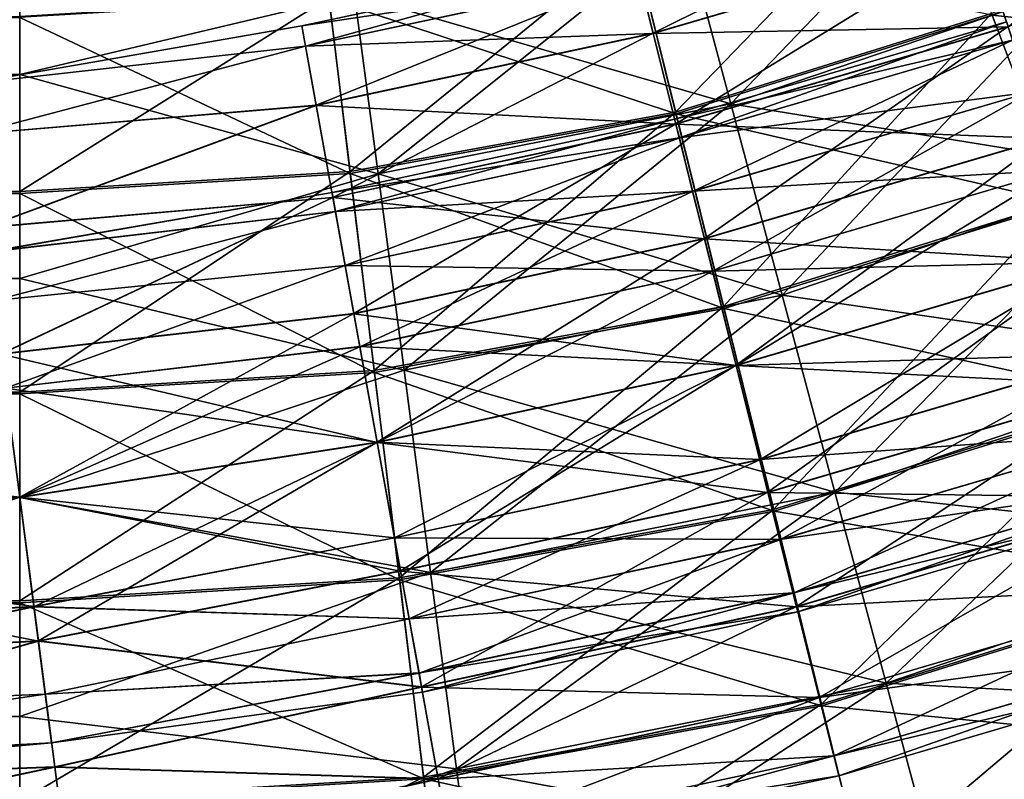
# Model space of a CAD drawing. Header units: millimetres. Extents: x -682 to 137, y -14 to 967.
# Tile 229 of 656: x -54 to -37, y 100 to 113. Entities that reach past the tile are written whole.
import ezdxf

# ---------------------------------------------------------------- set-up
doc = ezdxf.new("R2010")
doc.units = ezdxf.units.MM
doc.header["$LTSCALE"] = 65.185185
for name, color, linetype in [('4083', 7, 'CONTINUOUS'), ('4084', 7, 'CONTINUOUS'), ('4085', 7, 'CONTINUOUS'), ('4086', 7, 'CONTINUOUS'), ('4087', 7, 'CONTINUOUS'), ('4088', 7, 'CONTINUOUS'), ('4089', 7, 'CONTINUOUS'), ('4090', 7, 'CONTINUOUS'), ('4629', 7, 'CONTINUOUS'), ('4630', 7, 'CONTINUOUS'), ('4631', 7, 'CONTINUOUS'), ('4632', 7, 'CONTINUOUS'), ('4633', 7, 'CONTINUOUS'), ('4634', 7, 'CONTINUOUS'), ('4635', 7, 'CONTINUOUS'), ('4636', 7, 'CONTINUOUS')]:
    doc.layers.add(name, color=color, linetype=linetype)

msp = doc.modelspace()

# ---------------------------------------------------------------- linework, layer by layer
at = {"layer": '4083', "color": 7, "linetype": 'CONTINUOUS', "true_color": 0x96918c}
for points in [[(-179.5, 115.608, 10.605), (-179.5, 112.501, 12.99), (-54, 115.607, 10.607), (-179.5, 115.608, 10.605)], [(-54, 115.607, 10.607), (-179.5, 112.501, 12.99), (-54, 112.5, 12.99), (-54, 115.607, 10.607)], [(-179.5, 112.501, 12.99), (-179.5, 108.883, 14.489), (-54, 112.5, 12.99), (-179.5, 112.501, 12.99)], [(-54, 112.5, 12.99), (-179.5, 108.883, 14.489), (-54, 108.882, 14.489), (-54, 112.5, 12.99)], [(-179.5, 108.883, 14.489), (-179.5, 105, 15), (-54, 108.882, 14.489), (-179.5, 108.883, 14.489)], [(-54, 108.882, 14.489), (-179.5, 105, 15), (-54, 105, 15), (-54, 108.882, 14.489)], [(-179.5, 105, 15), (-179.5, 101.117, 14.489), (-54, 105, 15), (-179.5, 105, 15)], [(-54, 105, 15), (-179.5, 101.117, 14.489), (-54, 101.118, 14.489), (-54, 105, 15)], [(-54, 101.118, 14.489), (-179.5, 101.117, 14.489), (-54, 97.5, 12.99), (-54, 101.118, 14.489)], [(-179.5, 101.117, 14.489), (-179.5, 97.499, 12.99), (-54, 97.5, 12.99), (-179.5, 101.117, 14.489)]]:
    msp.add_3dface(points, dxfattribs=at)
at = {"layer": '4084', "color": 7, "linetype": 'CONTINUOUS', "true_color": 0x96918c}
for points in [[(-179.5, 115.608, -10.605), (-54, 115.607, -10.607), (-179.5, 112.501, -12.99), (-179.5, 115.608, -10.605)], [(-54, 115.607, -10.607), (-54, 112.5, -12.99), (-179.5, 112.501, -12.99), (-54, 115.607, -10.607)], [(-179.5, 112.501, -12.99), (-54, 112.5, -12.99), (-179.5, 108.883, -14.489), (-179.5, 112.501, -12.99)], [(-54, 112.5, -12.99), (-54, 108.882, -14.489), (-179.5, 108.883, -14.489), (-54, 112.5, -12.99)], [(-54, 108.882, -14.489), (-54, 105, -15), (-179.5, 108.883, -14.489), (-54, 108.882, -14.489)], [(-179.5, 108.883, -14.489), (-54, 105, -15), (-179.5, 105, -15), (-179.5, 108.883, -14.489)], [(-54, 105, -15), (-54, 101.118, -14.489), (-179.5, 105, -15), (-54, 105, -15)], [(-179.5, 105, -15), (-54, 101.118, -14.489), (-179.5, 101.117, -14.489), (-179.5, 105, -15)], [(-54, 101.118, -14.489), (-54, 97.5, -12.99), (-179.5, 101.117, -14.489), (-54, 101.118, -14.489)], [(-179.5, 101.117, -14.489), (-54, 97.5, -12.99), (-179.5, 97.499, -12.99), (-179.5, 101.117, -14.489)]]:
    msp.add_3dface(points, dxfattribs=at)
at = {"layer": '4085', "color": 7, "linetype": 'CONTINUOUS', "true_color": 0x96918c}
for points in [[(-179.5, 113.514, -9.824), (-179.5, 110.401, -11.825), (-54, 113.508, -9.83), (-179.5, 113.514, -9.824)], [(-54, 113.508, -9.83), (-179.5, 110.401, -11.825), (-54, 110.39, -11.83), (-54, 113.508, -9.83)], [(-179.5, 110.401, -11.825), (-179.5, 106.85, -12.868), (-54, 110.39, -11.83), (-179.5, 110.401, -11.825)], [(-54, 110.39, -11.83), (-179.5, 106.85, -12.868), (-54, 106.835, -12.87), (-54, 110.39, -11.83)], [(-179.5, 106.85, -12.868), (-179.5, 103.15, -12.868), (-54, 106.835, -12.87), (-179.5, 106.85, -12.868)], [(-54, 106.835, -12.87), (-179.5, 103.15, -12.868), (-54, 103.132, -12.865), (-54, 106.835, -12.87)], [(-179.5, 103.15, -12.868), (-179.5, 99.599, -11.825), (-54, 103.132, -12.865), (-179.5, 103.15, -12.868)], [(-54, 103.132, -12.865), (-179.5, 99.599, -11.825), (-54, 99.579, -11.816), (-54, 103.132, -12.865)]]:
    msp.add_3dface(points, dxfattribs=at)
at = {"layer": '4086', "color": 7, "linetype": 'CONTINUOUS', "true_color": 0x96918c}
for points in [[(-54, 110.421, 11.816), (-179.5, 113.514, 9.824), (-54, 113.533, 9.808), (-54, 110.421, 11.816)], [(-179.5, 110.401, 11.825), (-179.5, 113.514, 9.824), (-54, 110.421, 11.816), (-179.5, 110.401, 11.825)], [(-54, 106.868, 12.865), (-179.5, 110.401, 11.825), (-54, 110.421, 11.816), (-54, 106.868, 12.865)], [(-179.5, 106.85, 12.868), (-179.5, 110.401, 11.825), (-54, 106.868, 12.865), (-179.5, 106.85, 12.868)], [(-54, 103.165, 12.87), (-179.5, 106.85, 12.868), (-54, 106.868, 12.865), (-54, 103.165, 12.87)], [(-179.5, 103.15, 12.868), (-179.5, 106.85, 12.868), (-54, 103.165, 12.87), (-179.5, 103.15, 12.868)], [(-54, 99.61, 11.83), (-179.5, 103.15, 12.868), (-54, 103.165, 12.87), (-54, 99.61, 11.83)], [(-179.5, 99.599, 11.825), (-179.5, 103.15, 12.868), (-54, 99.61, 11.83), (-179.5, 99.599, 11.825)]]:
    msp.add_3dface(points, dxfattribs=at)
at = {"layer": '4087', "color": 7, "linetype": 'CONTINUOUS', "true_color": 0x96918c}
for points in [[(-42.223, 115.072, 12.345), (-41.394, 111.979, 14.025), (-36.585, 116.987, 12.345), (-42.223, 115.072, 12.345)], [(-36.585, 116.987, 12.345), (-41.394, 111.979, 14.025), (-35.359, 114.03, 14.025), (-36.585, 116.987, 12.345)], [(-54, 115.607, 10.607), (-54, 112.5, 12.99), (-48.064, 113.91, 12.345), (-54, 115.607, 10.607)], [(-48.064, 113.91, 12.345), (-47.646, 110.736, 14.025), (-42.223, 115.072, 12.345), (-48.064, 113.91, 12.345)], [(-42.223, 115.072, 12.345), (-47.646, 110.736, 14.025), (-41.394, 111.979, 14.025), (-42.223, 115.072, 12.345)], [(-41.394, 111.979, 14.025), (-40.485, 108.588, 14.891), (-35.359, 114.03, 14.025), (-41.394, 111.979, 14.025)], [(-35.359, 114.03, 14.025), (-40.485, 108.588, 14.891), (-34.014, 110.786, 14.891), (-35.359, 114.03, 14.025)], [(-48.064, 113.91, 12.345), (-54, 112.5, 12.99), (-47.646, 110.736, 14.025), (-48.064, 113.91, 12.345)], [(-54, 112.5, 12.99), (-54, 108.882, 14.489), (-47.646, 110.736, 14.025), (-54, 112.5, 12.99)], [(-47.646, 110.736, 14.025), (-47.188, 107.255, 14.891), (-41.394, 111.979, 14.025), (-47.646, 110.736, 14.025)], [(-41.394, 111.979, 14.025), (-47.188, 107.255, 14.891), (-40.485, 108.588, 14.891), (-41.394, 111.979, 14.025)], [(-47.646, 110.736, 14.025), (-54, 108.882, 14.489), (-47.188, 107.255, 14.891), (-47.646, 110.736, 14.025)], [(-40.485, 108.588, 14.891), (-39.549, 105.095, 14.891), (-34.014, 110.786, 14.891), (-40.485, 108.588, 14.891)], [(-34.014, 110.786, 14.891), (-39.549, 105.095, 14.891), (-32.63, 107.446, 14.891), (-34.014, 110.786, 14.891)], [(-54, 108.882, 14.489), (-54, 105, 15), (-47.188, 107.255, 14.891), (-54, 108.882, 14.489)], [(-47.188, 107.255, 14.891), (-46.716, 103.669, 14.891), (-40.485, 108.588, 14.891), (-47.188, 107.255, 14.891)], [(-40.485, 108.588, 14.891), (-46.716, 103.669, 14.891), (-39.549, 105.095, 14.891), (-40.485, 108.588, 14.891)], [(-39.549, 105.095, 14.891), (-38.64, 101.704, 14.025), (-32.63, 107.446, 14.891), (-39.549, 105.095, 14.891)], [(-32.63, 107.446, 14.891), (-38.64, 101.704, 14.025), (-31.285, 104.202, 14.025), (-32.63, 107.446, 14.891)], [(-47.188, 107.255, 14.891), (-54, 105, 15), (-46.716, 103.669, 14.891), (-47.188, 107.255, 14.891)], [(-46.716, 103.669, 14.891), (-46.257, 100.188, 14.025), (-39.549, 105.095, 14.891), (-46.716, 103.669, 14.891)], [(-39.549, 105.095, 14.891), (-46.257, 100.188, 14.025), (-38.64, 101.704, 14.025), (-39.549, 105.095, 14.891)], [(-54, 105, 15), (-54, 101.118, 14.489), (-46.716, 103.669, 14.891), (-54, 105, 15)], [(-38.64, 101.704, 14.025), (-37.81, 98.611, 12.345), (-31.285, 104.202, 14.025), (-38.64, 101.704, 14.025)], [(-31.285, 104.202, 14.025), (-37.81, 98.611, 12.345), (-30.059, 101.244, 12.345), (-31.285, 104.202, 14.025)], [(-46.716, 103.669, 14.891), (-54, 101.118, 14.489), (-46.257, 100.188, 14.025), (-46.716, 103.669, 14.891)], [(-46.257, 100.188, 14.025), (-45.839, 97.014, 12.345), (-38.64, 101.704, 14.025), (-46.257, 100.188, 14.025)], [(-38.64, 101.704, 14.025), (-45.839, 97.014, 12.345), (-37.81, 98.611, 12.345), (-38.64, 101.704, 14.025)], [(-37.81, 98.611, 12.345), (-37.11, 95.997, 9.947), (-30.059, 101.244, 12.345), (-37.81, 98.611, 12.345)], [(-30.059, 101.244, 12.345), (-37.11, 95.997, 9.947), (-29.023, 98.744, 9.947), (-30.059, 101.244, 12.345)], [(-54, 101.118, 14.489), (-54, 97.5, 12.99), (-46.257, 100.188, 14.025), (-54, 101.118, 14.489)], [(-46.257, 100.188, 14.025), (-54, 97.5, 12.99), (-45.839, 97.014, 12.345), (-46.257, 100.188, 14.025)]]:
    msp.add_3dface(points, dxfattribs=at)
at = {"layer": '4088', "color": 7, "linetype": 'CONTINUOUS', "true_color": 0x96918c}
for points in [[(-54, 112.5, -12.99), (-54, 115.607, -10.607), (-48.064, 113.91, -12.345), (-54, 112.5, -12.99)], [(-41.394, 111.979, -14.025), (-48.064, 113.91, -12.345), (-42.223, 115.072, -12.345), (-41.394, 111.979, -14.025)], [(-41.394, 111.979, -14.025), (-42.223, 115.072, -12.345), (-35.359, 114.03, -14.025), (-41.394, 111.979, -14.025)], [(-34.014, 110.786, -14.891), (-41.394, 111.979, -14.025), (-35.359, 114.03, -14.025), (-34.014, 110.786, -14.891)], [(-47.646, 110.736, -14.025), (-54, 112.5, -12.99), (-48.064, 113.91, -12.345), (-47.646, 110.736, -14.025)], [(-47.646, 110.736, -14.025), (-48.064, 113.91, -12.345), (-41.394, 111.979, -14.025), (-47.646, 110.736, -14.025)], [(-54, 108.882, -14.489), (-54, 112.5, -12.99), (-47.646, 110.736, -14.025), (-54, 108.882, -14.489)], [(-40.485, 108.588, -14.891), (-47.646, 110.736, -14.025), (-41.394, 111.979, -14.025), (-40.485, 108.588, -14.891)], [(-40.485, 108.588, -14.891), (-41.394, 111.979, -14.025), (-34.014, 110.786, -14.891), (-40.485, 108.588, -14.891)], [(-47.188, 107.255, -14.891), (-54, 108.882, -14.489), (-47.646, 110.736, -14.025), (-47.188, 107.255, -14.891)], [(-47.188, 107.255, -14.891), (-47.646, 110.736, -14.025), (-40.485, 108.588, -14.891), (-47.188, 107.255, -14.891)], [(-32.63, 107.446, -14.891), (-40.485, 108.588, -14.891), (-34.014, 110.786, -14.891), (-32.63, 107.446, -14.891)], [(-54, 105, -15), (-54, 108.882, -14.489), (-47.188, 107.255, -14.891), (-54, 105, -15)], [(-39.549, 105.095, -14.891), (-47.188, 107.255, -14.891), (-40.485, 108.588, -14.891), (-39.549, 105.095, -14.891)], [(-39.549, 105.095, -14.891), (-40.485, 108.588, -14.891), (-32.63, 107.446, -14.891), (-39.549, 105.095, -14.891)], [(-31.285, 104.202, -14.025), (-39.549, 105.095, -14.891), (-32.63, 107.446, -14.891), (-31.285, 104.202, -14.025)], [(-46.716, 103.669, -14.891), (-54, 105, -15), (-47.188, 107.255, -14.891), (-46.716, 103.669, -14.891)], [(-46.716, 103.669, -14.891), (-47.188, 107.255, -14.891), (-39.549, 105.095, -14.891), (-46.716, 103.669, -14.891)], [(-38.64, 101.704, -14.025), (-46.716, 103.669, -14.891), (-39.549, 105.095, -14.891), (-38.64, 101.704, -14.025)], [(-38.64, 101.704, -14.025), (-39.549, 105.095, -14.891), (-31.285, 104.202, -14.025), (-38.64, 101.704, -14.025)], [(-54, 101.118, -14.489), (-54, 105, -15), (-46.716, 103.669, -14.891), (-54, 101.118, -14.489)], [(-30.059, 101.244, -12.345), (-38.64, 101.704, -14.025), (-31.285, 104.202, -14.025), (-30.059, 101.244, -12.345)], [(-46.257, 100.188, -14.025), (-54, 101.118, -14.489), (-46.716, 103.669, -14.891), (-46.257, 100.188, -14.025)], [(-46.257, 100.188, -14.025), (-46.716, 103.669, -14.891), (-38.64, 101.704, -14.025), (-46.257, 100.188, -14.025)], [(-37.81, 98.611, -12.345), (-46.257, 100.188, -14.025), (-38.64, 101.704, -14.025), (-37.81, 98.611, -12.345)], [(-37.81, 98.611, -12.345), (-38.64, 101.704, -14.025), (-30.059, 101.244, -12.345), (-37.81, 98.611, -12.345)], [(-29.023, 98.744, -9.947), (-37.81, 98.611, -12.345), (-30.059, 101.244, -12.345), (-29.023, 98.744, -9.947)], [(-54, 97.5, -12.99), (-54, 101.118, -14.489), (-46.257, 100.188, -14.025), (-54, 97.5, -12.99)], [(-45.839, 97.014, -12.345), (-54, 97.5, -12.99), (-46.257, 100.188, -14.025), (-45.839, 97.014, -12.345)], [(-45.839, 97.014, -12.345), (-46.257, 100.188, -14.025), (-37.81, 98.611, -12.345), (-45.839, 97.014, -12.345)]]:
    msp.add_3dface(points, dxfattribs=at)
at = {"layer": '4089', "color": 7, "linetype": 'CONTINUOUS', "true_color": 0x96918c}
for points in [[(-31.41, 115.958, -11.83), (-36.763, 113.549, -11.83), (-29.758, 112.811, -12.87), (-31.41, 115.958, -11.83)], [(-43.113, 114.83, -9.83), (-48.516, 113.839, -9.83), (-42.367, 111.803, -11.83), (-43.113, 114.83, -9.83)], [(-36.763, 113.549, -11.83), (-43.113, 114.83, -9.83), (-42.367, 111.803, -11.83), (-36.763, 113.549, -11.83)], [(-48.516, 113.839, -9.83), (-54, 113.508, -9.83), (-48.141, 110.745, -11.83), (-48.516, 113.839, -9.83)], [(-42.367, 111.803, -11.83), (-48.516, 113.839, -9.83), (-48.141, 110.745, -11.83), (-42.367, 111.803, -11.83)], [(-54, 113.508, -9.83), (-54, 110.39, -11.83), (-48.141, 110.745, -11.83), (-54, 113.508, -9.83)], [(-36.763, 113.549, -11.83), (-42.367, 111.803, -11.83), (-35.502, 110.225, -12.87), (-36.763, 113.549, -11.83)], [(-29.758, 112.811, -12.87), (-36.763, 113.549, -11.83), (-35.502, 110.225, -12.87), (-29.758, 112.811, -12.87)], [(-42.367, 111.803, -11.83), (-48.141, 110.745, -11.83), (-41.516, 108.351, -12.87), (-42.367, 111.803, -11.83)], [(-35.502, 110.225, -12.87), (-42.367, 111.803, -11.83), (-41.516, 108.351, -12.87), (-35.502, 110.225, -12.87)], [(-48.141, 110.745, -11.83), (-54, 110.39, -11.83), (-47.712, 107.216, -12.87), (-48.141, 110.745, -11.83)], [(-41.516, 108.351, -12.87), (-48.141, 110.745, -11.83), (-47.712, 107.216, -12.87), (-41.516, 108.351, -12.87)], [(-54, 110.39, -11.83), (-54, 106.835, -12.87), (-47.712, 107.216, -12.87), (-54, 110.39, -11.83)], [(-35.502, 110.225, -12.87), (-41.516, 108.351, -12.87), (-34.189, 106.762, -12.865), (-35.502, 110.225, -12.87)], [(-41.516, 108.351, -12.87), (-47.712, 107.216, -12.87), (-40.63, 104.755, -12.865), (-41.516, 108.351, -12.87)], [(-34.189, 106.762, -12.865), (-41.516, 108.351, -12.87), (-40.63, 104.755, -12.865), (-34.189, 106.762, -12.865)], [(-47.712, 107.216, -12.87), (-54, 106.835, -12.87), (-47.266, 103.539, -12.865), (-47.712, 107.216, -12.87)], [(-40.63, 104.755, -12.865), (-47.712, 107.216, -12.87), (-47.266, 103.539, -12.865), (-40.63, 104.755, -12.865)], [(-54, 106.835, -12.87), (-54, 103.132, -12.865), (-47.266, 103.539, -12.865), (-54, 106.835, -12.87)], [(-34.189, 106.762, -12.865), (-40.63, 104.755, -12.865), (-32.929, 103.441, -11.816), (-34.189, 106.762, -12.865)], [(-40.63, 104.755, -12.865), (-47.266, 103.539, -12.865), (-39.78, 101.306, -11.816), (-40.63, 104.755, -12.865)], [(-32.929, 103.441, -11.816), (-40.63, 104.755, -12.865), (-39.78, 101.306, -11.816), (-32.929, 103.441, -11.816)], [(-47.266, 103.539, -12.865), (-54, 103.132, -12.865), (-46.838, 100.013, -11.816), (-47.266, 103.539, -12.865)], [(-39.78, 101.306, -11.816), (-47.266, 103.539, -12.865), (-46.838, 100.013, -11.816), (-39.78, 101.306, -11.816)], [(-32.929, 103.441, -11.816), (-39.78, 101.306, -11.816), (-31.826, 100.531, -9.808), (-32.929, 103.441, -11.816)], [(-54, 103.132, -12.865), (-54, 99.579, -11.816), (-46.838, 100.013, -11.816), (-54, 103.132, -12.865)], [(-39.78, 101.306, -11.816), (-46.838, 100.013, -11.816), (-39.035, 98.284, -9.808), (-39.78, 101.306, -11.816)], [(-31.826, 100.531, -9.808), (-39.78, 101.306, -11.816), (-39.035, 98.284, -9.808), (-31.826, 100.531, -9.808)], [(-31.826, 100.531, -9.808), (-39.035, 98.284, -9.808), (-30.968, 98.269, -7.003), (-31.826, 100.531, -9.808)], [(-46.838, 100.013, -11.816), (-54, 99.579, -11.816), (-46.463, 96.923, -9.808), (-46.838, 100.013, -11.816)], [(-39.035, 98.284, -9.808), (-46.838, 100.013, -11.816), (-46.463, 96.923, -9.808), (-39.035, 98.284, -9.808)]]:
    msp.add_3dface(points, dxfattribs=at)
at = {"layer": '4090', "color": 7, "linetype": 'CONTINUOUS', "true_color": 0x96918c}
for points in [[(-37.877, 116.487, 9.808), (-42.374, 111.832, 11.816), (-43.119, 114.854, 9.808), (-37.877, 116.487, 9.808)], [(-36.774, 113.578, 11.816), (-42.374, 111.832, 11.816), (-37.877, 116.487, 9.808), (-36.774, 113.578, 11.816)], [(-31.424, 115.985, 11.816), (-35.514, 110.256, 12.865), (-36.774, 113.578, 11.816), (-31.424, 115.985, 11.816)], [(-43.119, 114.854, 9.808), (-48.144, 110.775, 11.816), (-48.52, 113.864, 9.808), (-43.119, 114.854, 9.808)], [(-42.374, 111.832, 11.816), (-48.144, 110.775, 11.816), (-43.119, 114.854, 9.808), (-42.374, 111.832, 11.816)], [(-54, 110.421, 11.816), (-54, 113.533, 9.808), (-48.52, 113.864, 9.808), (-54, 110.421, 11.816)], [(-48.144, 110.775, 11.816), (-54, 110.421, 11.816), (-48.52, 113.864, 9.808), (-48.144, 110.775, 11.816)], [(-36.774, 113.578, 11.816), (-41.524, 108.383, 12.865), (-42.374, 111.832, 11.816), (-36.774, 113.578, 11.816)], [(-35.514, 110.256, 12.865), (-41.524, 108.383, 12.865), (-36.774, 113.578, 11.816), (-35.514, 110.256, 12.865)], [(-42.374, 111.832, 11.816), (-47.716, 107.249, 12.865), (-48.144, 110.775, 11.816), (-42.374, 111.832, 11.816)], [(-41.524, 108.383, 12.865), (-47.716, 107.249, 12.865), (-42.374, 111.832, 11.816), (-41.524, 108.383, 12.865)], [(-54, 106.868, 12.865), (-54, 110.421, 11.816), (-48.144, 110.775, 11.816), (-54, 106.868, 12.865)], [(-47.716, 107.249, 12.865), (-54, 106.868, 12.865), (-48.144, 110.775, 11.816), (-47.716, 107.249, 12.865)], [(-35.514, 110.256, 12.865), (-40.638, 104.787, 12.87), (-41.524, 108.383, 12.865), (-35.514, 110.256, 12.865)], [(-34.2, 106.793, 12.87), (-40.638, 104.787, 12.87), (-35.514, 110.256, 12.865), (-34.2, 106.793, 12.87)], [(-41.524, 108.383, 12.865), (-47.27, 103.572, 12.87), (-47.716, 107.249, 12.865), (-41.524, 108.383, 12.865)], [(-40.638, 104.787, 12.87), (-47.27, 103.572, 12.87), (-41.524, 108.383, 12.865), (-40.638, 104.787, 12.87)], [(-54, 103.165, 12.87), (-54, 106.868, 12.865), (-47.716, 107.249, 12.865), (-54, 103.165, 12.87)], [(-47.27, 103.572, 12.87), (-54, 103.165, 12.87), (-47.716, 107.249, 12.865), (-47.27, 103.572, 12.87)], [(-34.2, 106.793, 12.87), (-39.787, 101.336, 11.83), (-40.638, 104.787, 12.87), (-34.2, 106.793, 12.87)], [(-32.94, 103.469, 11.83), (-39.787, 101.336, 11.83), (-34.2, 106.793, 12.87), (-32.94, 103.469, 11.83)], [(-40.638, 104.787, 12.87), (-46.841, 100.043, 11.83), (-47.27, 103.572, 12.87), (-40.638, 104.787, 12.87)], [(-39.787, 101.336, 11.83), (-46.841, 100.043, 11.83), (-40.638, 104.787, 12.87), (-39.787, 101.336, 11.83)], [(-54, 99.61, 11.83), (-54, 103.165, 12.87), (-47.27, 103.572, 12.87), (-54, 99.61, 11.83)], [(-46.841, 100.043, 11.83), (-54, 99.61, 11.83), (-47.27, 103.572, 12.87), (-46.841, 100.043, 11.83)], [(-32.94, 103.469, 11.83), (-39.041, 98.309, 9.83), (-39.787, 101.336, 11.83), (-32.94, 103.469, 11.83)], [(-31.835, 100.554, 9.83), (-39.041, 98.309, 9.83), (-32.94, 103.469, 11.83), (-31.835, 100.554, 9.83)], [(-39.787, 101.336, 11.83), (-46.466, 96.948, 9.83), (-46.841, 100.043, 11.83), (-39.787, 101.336, 11.83)], [(-39.041, 98.309, 9.83), (-46.466, 96.948, 9.83), (-39.787, 101.336, 11.83), (-39.041, 98.309, 9.83)], [(-31.835, 100.554, 9.83), (-38.46, 95.953, 7.031), (-39.041, 98.309, 9.83), (-31.835, 100.554, 9.83)], [(-30.974, 98.285, 7.031), (-38.46, 95.953, 7.031), (-31.835, 100.554, 9.83), (-30.974, 98.285, 7.031)], [(-54, 96.492, 9.83), (-54, 99.61, 11.83), (-46.841, 100.043, 11.83), (-54, 96.492, 9.83)], [(-46.466, 96.948, 9.83), (-54, 96.492, 9.83), (-46.841, 100.043, 11.83), (-46.466, 96.948, 9.83)]]:
    msp.add_3dface(points, dxfattribs=at)
at = {"layer": '4629', "color": 7, "linetype": 'CONTINUOUS', "true_color": 0x191919}
msp.add_3dface([(-54.331, 107.547, 7.047), (-62.984, 104.3, 7.5), (-54, 105.003, 7.5), (-54.331, 107.547, 7.047)], dxfattribs=at)
at = {"layer": '4630', "color": 7, "linetype": 'CONTINUOUS', "true_color": 0x191919}
for points in [[(-54, 105.003, 7.5), (-62.984, 104.3, 7.5), (-62.906, 101.98, 7.134), (-54, 105.003, 7.5)], [(-62.984, 104.294, -7.5), (-54, 104.997, -7.5), (-53.669, 102.453, -7.047), (-62.984, 104.294, -7.5)], [(-54, 105.003, 7.5), (-62.906, 101.98, 7.134), (-53.669, 102.459, 7.049), (-54, 105.003, 7.5)], [(-62.906, 101.974, -7.132), (-62.984, 104.294, -7.5), (-53.669, 102.453, -7.047), (-62.906, 101.974, -7.132)], [(-62.906, 101.98, 7.134), (-62.836, 99.886, 6.069), (-53.669, 102.459, 7.049), (-62.906, 101.98, 7.134)], [(-62.836, 99.881, -6.066), (-62.906, 101.974, -7.132), (-53.669, 102.453, -7.047), (-62.836, 99.881, -6.066)], [(-53.669, 102.459, 7.049), (-62.836, 99.886, 6.069), (-53.378, 100.222, 5.747), (-53.669, 102.459, 7.049)], [(-53.378, 100.217, -5.743), (-62.836, 99.881, -6.066), (-53.669, 102.453, -7.047), (-53.378, 100.217, -5.743)], [(-62.836, 99.886, 6.069), (-62.78, 98.225, 4.411), (-53.378, 100.222, 5.747), (-62.836, 99.886, 6.069)], [(-62.78, 98.221, -4.406), (-62.836, 99.881, -6.066), (-53.378, 100.217, -5.743), (-62.78, 98.221, -4.406)], [(-53.378, 100.222, 5.747), (-62.78, 98.225, 4.411), (-53.163, 98.561, 3.753), (-53.378, 100.222, 5.747)], [(-53.163, 98.558, -3.747), (-62.78, 98.221, -4.406), (-53.378, 100.217, -5.743), (-53.163, 98.558, -3.747)]]:
    msp.add_3dface(points, dxfattribs=at)
at = {"layer": '4631', "color": 7, "linetype": 'CONTINUOUS', "true_color": 0x191919}
for points in [[(-53.748, 103.065, 4.055), (-62.984, 104.299, 4.5), (-54, 105.002, 4.5), (-53.748, 103.065, 4.055)], [(-54, 104.998, -4.5), (-62.926, 102.571, -4.157), (-53.748, 103.062, -4.054), (-54, 104.998, -4.5)], [(-62.926, 102.575, 4.158), (-62.984, 104.299, 4.5), (-53.748, 103.065, 4.055), (-62.926, 102.575, 4.158)], [(-62.877, 101.113, 3.183), (-62.926, 102.575, 4.158), (-53.748, 103.065, 4.055), (-62.877, 101.113, 3.183)], [(-62.926, 102.571, -4.157), (-62.877, 101.11, -3.181), (-53.748, 103.062, -4.054), (-62.926, 102.571, -4.157)], [(-53.546, 101.512, 2.807), (-62.877, 101.113, 3.183), (-53.748, 103.065, 4.055), (-53.546, 101.512, 2.807)], [(-53.748, 103.062, -4.054), (-62.877, 101.11, -3.181), (-53.546, 101.51, -2.804), (-53.748, 103.062, -4.054)], [(-62.844, 100.136, 1.724), (-62.877, 101.113, 3.183), (-53.546, 101.512, 2.807), (-62.844, 100.136, 1.724)], [(-62.877, 101.11, -3.181), (-62.844, 100.134, -1.72), (-53.546, 101.51, -2.804), (-62.877, 101.11, -3.181)], [(-53.434, 100.65, 1.003), (-62.844, 100.136, 1.724), (-53.546, 101.512, 2.807), (-53.434, 100.65, 1.003)], [(-53.546, 101.51, -2.804), (-62.844, 100.134, -1.72), (-53.434, 100.649, -1), (-53.546, 101.51, -2.804)], [(-62.833, 99.792, 0.002), (-62.844, 100.136, 1.724), (-53.434, 100.65, 1.003), (-62.833, 99.792, 0.002)], [(-62.844, 100.134, -1.72), (-62.833, 99.792, 0.002), (-53.434, 100.649, -1), (-62.844, 100.134, -1.72)], [(-53.434, 100.649, -1), (-62.833, 99.792, 0.002), (-53.434, 100.65, 1.003), (-53.434, 100.649, -1)]]:
    msp.add_3dface(points, dxfattribs=at)
at = {"layer": '4632', "color": 7, "linetype": 'CONTINUOUS', "true_color": 0x191919}
for points in [[(-54, 105.002, 4.5), (-63.042, 106.022, 4.157), (-54.252, 106.938, 4.054), (-54, 105.002, 4.5)], [(-54, 105.002, 4.5), (-62.984, 104.299, 4.5), (-63.042, 106.022, 4.157), (-54, 105.002, 4.5)]]:
    msp.add_3dface(points, dxfattribs=at)
at = {"layer": '4633', "color": 7, "linetype": 'CONTINUOUS', "true_color": 0x191919}
for points in [[(-37.018, 114.916, 4.406), (-36.482, 113.347, 6.066), (-31.624, 117.072, 4.406), (-37.018, 114.916, 4.406)], [(-43.031, 114.262, 2.315), (-42.772, 113.229, 4.406), (-37.363, 115.923, 2.315), (-43.031, 114.262, 2.315)], [(-37.363, 115.923, 2.315), (-42.772, 113.229, 4.406), (-37.018, 114.916, 4.406), (-37.363, 115.923, 2.315)], [(-36.481, 113.342, -6.069), (-37.018, 114.912, -4.411), (-30.924, 115.563, -6.069), (-36.481, 113.342, -6.069)], [(-42.772, 113.226, -4.411), (-43.031, 114.26, -2.32), (-37.018, 114.912, -4.411), (-42.772, 113.226, -4.411)], [(-42.772, 113.229, 4.406), (-42.37, 111.62, 6.066), (-37.018, 114.916, 4.406), (-42.772, 113.229, 4.406)], [(-36.481, 113.342, -6.069), (-42.772, 113.226, -4.411), (-37.018, 114.912, -4.411), (-36.481, 113.342, -6.069)], [(-37.018, 114.916, 4.406), (-42.37, 111.62, 6.066), (-36.482, 113.347, 6.066), (-37.018, 114.916, 4.406)], [(-48.999, 113.36, -0.003), (-48.934, 112.999, 2.315), (-43.12, 114.617, -0.003), (-48.999, 113.36, -0.003)], [(-43.031, 114.26, -2.32), (-48.999, 113.36, -0.003), (-43.12, 114.617, -0.003), (-43.031, 114.26, -2.32)], [(-43.12, 114.617, -0.003), (-48.934, 112.999, 2.315), (-43.031, 114.262, 2.315), (-43.12, 114.617, -0.003)], [(-48.934, 112.998, -2.32), (-48.999, 113.36, -0.003), (-43.031, 114.26, -2.32), (-48.934, 112.998, -2.32)], [(-48.934, 112.999, 2.315), (-48.744, 111.952, 4.406), (-43.031, 114.262, 2.315), (-48.934, 112.999, 2.315)], [(-42.772, 113.226, -4.411), (-48.934, 112.998, -2.32), (-43.031, 114.26, -2.32), (-42.772, 113.226, -4.411)], [(-43.031, 114.262, 2.315), (-48.744, 111.952, 4.406), (-42.772, 113.229, 4.406), (-43.031, 114.262, 2.315)], [(-54.952, 112.324, -1.305), (-54.952, 112.325, 1.299), (-48.999, 113.36, -0.003), (-54.952, 112.324, -1.305)], [(-48.934, 112.998, -2.32), (-54.952, 112.324, -1.305), (-48.999, 113.36, -0.003), (-48.934, 112.998, -2.32)], [(-48.999, 113.36, -0.003), (-54.952, 112.325, 1.299), (-48.934, 112.999, 2.315), (-48.999, 113.36, -0.003)], [(-42.369, 111.615, -6.069), (-42.772, 113.226, -4.411), (-36.481, 113.342, -6.069), (-42.369, 111.615, -6.069)], [(-42.37, 111.62, 6.066), (-41.863, 109.591, 7.132), (-36.482, 113.347, 6.066), (-42.37, 111.62, 6.066)], [(-35.805, 111.363, -7.134), (-42.369, 111.615, -6.069), (-36.481, 113.342, -6.069), (-35.805, 111.363, -7.134)], [(-36.482, 113.347, 6.066), (-41.863, 109.591, 7.132), (-35.805, 111.369, 7.132), (-36.482, 113.347, 6.066)], [(-48.744, 111.948, -4.411), (-48.934, 112.998, -2.32), (-42.772, 113.226, -4.411), (-48.744, 111.948, -4.411)], [(-48.744, 111.952, 4.406), (-48.449, 110.319, 6.066), (-42.772, 113.229, 4.406), (-48.744, 111.952, 4.406)], [(-42.369, 111.615, -6.069), (-48.744, 111.948, -4.411), (-42.772, 113.226, -4.411), (-42.369, 111.615, -6.069)], [(-42.772, 113.229, 4.406), (-48.449, 110.319, 6.066), (-42.37, 111.62, 6.066), (-42.772, 113.229, 4.406)], [(-54.952, 112.325, 1.299), (-54.837, 111.442, 3.747), (-48.934, 112.999, 2.315), (-54.952, 112.325, 1.299)], [(-54.837, 111.439, -3.753), (-54.952, 112.324, -1.305), (-48.934, 112.998, -2.32), (-54.837, 111.439, -3.753)], [(-48.934, 112.999, 2.315), (-54.837, 111.442, 3.747), (-48.744, 111.952, 4.406), (-48.934, 112.999, 2.315)], [(-48.744, 111.948, -4.411), (-54.837, 111.439, -3.753), (-48.934, 112.998, -2.32), (-48.744, 111.948, -4.411)], [(-54.837, 111.442, 3.747), (-54.622, 109.783, 5.743), (-48.744, 111.952, 4.406), (-54.837, 111.442, 3.747)], [(-54.622, 109.778, -5.747), (-54.837, 111.439, -3.753), (-48.744, 111.948, -4.411), (-54.622, 109.778, -5.747)], [(-48.744, 111.952, 4.406), (-54.622, 109.783, 5.743), (-48.449, 110.319, 6.066), (-48.744, 111.952, 4.406)], [(-48.448, 110.314, -6.069), (-54.622, 109.778, -5.747), (-48.744, 111.948, -4.411), (-48.448, 110.314, -6.069)], [(-48.448, 110.314, -6.069), (-48.744, 111.948, -4.411), (-42.369, 111.615, -6.069), (-48.448, 110.314, -6.069)], [(-48.449, 110.319, 6.066), (-48.076, 108.262, 7.132), (-42.37, 111.62, 6.066), (-48.449, 110.319, 6.066)], [(-41.862, 109.586, -7.134), (-48.448, 110.314, -6.069), (-42.369, 111.615, -6.069), (-41.862, 109.586, -7.134)], [(-42.37, 111.62, 6.066), (-48.076, 108.262, 7.132), (-41.863, 109.591, 7.132), (-42.37, 111.62, 6.066)], [(-41.862, 109.586, -7.134), (-42.369, 111.615, -6.069), (-35.805, 111.363, -7.134), (-41.862, 109.586, -7.134)], [(-41.863, 109.591, 7.132), (-41.3, 107.342, 7.5), (-35.805, 111.369, 7.132), (-41.863, 109.591, 7.132)], [(-35.055, 109.17, -7.5), (-41.862, 109.586, -7.134), (-35.805, 111.363, -7.134), (-35.055, 109.17, -7.5)], [(-35.805, 111.369, 7.132), (-41.3, 107.342, 7.5), (-35.056, 109.176, 7.5), (-35.805, 111.369, 7.132)], [(-54.622, 109.783, 5.743), (-54.331, 107.547, 7.047), (-48.449, 110.319, 6.066), (-54.622, 109.783, 5.743)], [(-54.331, 107.541, -7.049), (-54.622, 109.778, -5.747), (-48.448, 110.314, -6.069), (-54.331, 107.541, -7.049)], [(-48.449, 110.319, 6.066), (-54.331, 107.547, 7.047), (-48.076, 108.262, 7.132), (-48.449, 110.319, 6.066)], [(-48.075, 108.256, -7.134), (-54.331, 107.541, -7.049), (-48.448, 110.314, -6.069), (-48.075, 108.256, -7.134)], [(-48.075, 108.256, -7.134), (-48.448, 110.314, -6.069), (-41.862, 109.586, -7.134), (-48.075, 108.256, -7.134)], [(-48.076, 108.262, 7.132), (-47.663, 105.981, 7.5), (-41.863, 109.591, 7.132), (-48.076, 108.262, 7.132)], [(-41.3, 107.336, -7.5), (-48.075, 108.256, -7.134), (-41.862, 109.586, -7.134), (-41.3, 107.336, -7.5)], [(-41.863, 109.591, 7.132), (-47.663, 105.981, 7.5), (-41.3, 107.342, 7.5), (-41.863, 109.591, 7.132)], [(-41.3, 107.336, -7.5), (-41.862, 109.586, -7.134), (-35.055, 109.17, -7.5), (-41.3, 107.336, -7.5)], [(-54.331, 107.547, 7.047), (-54, 105.003, 7.5), (-48.076, 108.262, 7.132), (-54.331, 107.547, 7.047)], [(-47.662, 105.975, -7.5), (-54.331, 107.541, -7.049), (-48.075, 108.256, -7.134), (-47.662, 105.975, -7.5)], [(-48.076, 108.262, 7.132), (-54, 105.003, 7.5), (-47.663, 105.981, 7.5), (-48.076, 108.262, 7.132)], [(-47.662, 105.975, -7.5), (-48.075, 108.256, -7.134), (-41.3, 107.336, -7.5), (-47.662, 105.975, -7.5)], [(-54, 104.997, -7.5), (-54.331, 107.541, -7.049), (-47.662, 105.975, -7.5), (-54, 104.997, -7.5)]]:
    msp.add_3dface(points, dxfattribs=at)
at = {"layer": '4634', "color": 7, "linetype": 'CONTINUOUS', "true_color": 0x191919}
for points in [[(-35.056, 109.176, 7.5), (-41.3, 107.342, 7.5), (-40.738, 105.093, 7.134), (-35.056, 109.176, 7.5)], [(-41.3, 107.336, -7.5), (-35.055, 109.17, -7.5), (-34.305, 106.977, -7.132), (-41.3, 107.336, -7.5)], [(-35.056, 109.176, 7.5), (-40.738, 105.093, 7.134), (-34.306, 106.983, 7.134), (-35.056, 109.176, 7.5)], [(-41.3, 107.342, 7.5), (-47.663, 105.981, 7.5), (-47.25, 103.7, 7.134), (-41.3, 107.342, 7.5)], [(-47.662, 105.975, -7.5), (-41.3, 107.336, -7.5), (-40.737, 105.088, -7.132), (-47.662, 105.975, -7.5)], [(-41.3, 107.342, 7.5), (-47.25, 103.7, 7.134), (-40.738, 105.093, 7.134), (-41.3, 107.342, 7.5)], [(-40.737, 105.088, -7.132), (-41.3, 107.336, -7.5), (-34.305, 106.977, -7.132), (-40.737, 105.088, -7.132)], [(-40.738, 105.093, 7.134), (-40.231, 103.064, 6.069), (-34.306, 106.983, 7.134), (-40.738, 105.093, 7.134)], [(-34.306, 106.983, 7.134), (-40.231, 103.064, 6.069), (-33.629, 105.004, 6.069), (-34.306, 106.983, 7.134)], [(-33.629, 104.999, -6.066), (-40.737, 105.088, -7.132), (-34.305, 106.977, -7.132), (-33.629, 104.999, -6.066)], [(-54, 105.003, 7.5), (-53.669, 102.459, 7.049), (-47.663, 105.981, 7.5), (-54, 105.003, 7.5)], [(-54, 104.997, -7.5), (-47.662, 105.975, -7.5), (-47.249, 103.694, -7.132), (-54, 104.997, -7.5)], [(-47.663, 105.981, 7.5), (-53.669, 102.459, 7.049), (-47.25, 103.7, 7.134), (-47.663, 105.981, 7.5)], [(-47.249, 103.694, -7.132), (-47.662, 105.975, -7.5), (-40.737, 105.088, -7.132), (-47.249, 103.694, -7.132)], [(-47.25, 103.7, 7.134), (-46.877, 101.641, 6.069), (-40.738, 105.093, 7.134), (-47.25, 103.7, 7.134)], [(-40.23, 103.059, -6.066), (-47.249, 103.694, -7.132), (-40.737, 105.088, -7.132), (-40.23, 103.059, -6.066)], [(-40.738, 105.093, 7.134), (-46.877, 101.641, 6.069), (-40.231, 103.064, 6.069), (-40.738, 105.093, 7.134)], [(-40.23, 103.059, -6.066), (-40.737, 105.088, -7.132), (-33.629, 104.999, -6.066), (-40.23, 103.059, -6.066)], [(-53.669, 102.453, -7.047), (-54, 104.997, -7.5), (-47.249, 103.694, -7.132), (-53.669, 102.453, -7.047)], [(-40.231, 103.064, 6.069), (-39.828, 101.453, 4.411), (-33.629, 105.004, 6.069), (-40.231, 103.064, 6.069)], [(-33.092, 103.43, -4.406), (-40.23, 103.059, -6.066), (-33.629, 104.999, -6.066), (-33.092, 103.43, -4.406)], [(-33.629, 105.004, 6.069), (-39.828, 101.453, 4.411), (-33.092, 103.433, 4.411), (-33.629, 105.004, 6.069)], [(-47.25, 103.7, 7.134), (-53.669, 102.459, 7.049), (-46.877, 101.641, 6.069), (-47.25, 103.7, 7.134)], [(-46.877, 101.637, -6.066), (-53.669, 102.453, -7.047), (-47.249, 103.694, -7.132), (-46.877, 101.637, -6.066)], [(-46.877, 101.637, -6.066), (-47.249, 103.694, -7.132), (-40.23, 103.059, -6.066), (-46.877, 101.637, -6.066)], [(-39.827, 101.45, -4.406), (-40.23, 103.059, -6.066), (-33.092, 103.43, -4.406), (-39.827, 101.45, -4.406)], [(-39.828, 101.453, 4.411), (-39.569, 100.419, 2.32), (-33.092, 103.433, 4.411), (-39.828, 101.453, 4.411)], [(-32.747, 102.423, -2.315), (-39.827, 101.45, -4.406), (-33.092, 103.43, -4.406), (-32.747, 102.423, -2.315)], [(-33.092, 103.433, 4.411), (-39.569, 100.419, 2.32), (-32.748, 102.425, 2.32), (-33.092, 103.433, 4.411)], [(-46.877, 101.641, 6.069), (-46.581, 100.008, 4.411), (-40.231, 103.064, 6.069), (-46.877, 101.641, 6.069)], [(-39.827, 101.45, -4.406), (-46.877, 101.637, -6.066), (-40.23, 103.059, -6.066), (-39.827, 101.45, -4.406)], [(-40.231, 103.064, 6.069), (-46.581, 100.008, 4.411), (-39.828, 101.453, 4.411), (-40.231, 103.064, 6.069)], [(-53.669, 102.459, 7.049), (-53.378, 100.222, 5.747), (-46.877, 101.641, 6.069), (-53.669, 102.459, 7.049)], [(-53.378, 100.217, -5.743), (-53.669, 102.453, -7.047), (-46.877, 101.637, -6.066), (-53.378, 100.217, -5.743)], [(-39.569, 100.417, -2.315), (-39.827, 101.45, -4.406), (-32.747, 102.423, -2.315), (-39.569, 100.417, -2.315)], [(-39.569, 100.419, 2.32), (-39.48, 100.061, 0.003), (-32.748, 102.425, 2.32), (-39.569, 100.419, 2.32)], [(-32.629, 102.076, 0.003), (-39.569, 100.417, -2.315), (-32.747, 102.423, -2.315), (-32.629, 102.076, 0.003)], [(-32.748, 102.425, 2.32), (-39.48, 100.061, 0.003), (-32.629, 102.076, 0.003), (-32.748, 102.425, 2.32)], [(-39.48, 100.061, 0.003), (-39.569, 100.417, -2.315), (-32.629, 102.076, 0.003), (-39.48, 100.061, 0.003)], [(-46.877, 101.641, 6.069), (-53.378, 100.222, 5.747), (-46.581, 100.008, 4.411), (-46.877, 101.641, 6.069)], [(-46.581, 100.004, -4.406), (-53.378, 100.217, -5.743), (-46.877, 101.637, -6.066), (-46.581, 100.004, -4.406)], [(-46.581, 100.004, -4.406), (-46.877, 101.637, -6.066), (-39.827, 101.45, -4.406), (-46.581, 100.004, -4.406)], [(-46.581, 100.008, 4.411), (-46.391, 98.958, 2.32), (-39.828, 101.453, 4.411), (-46.581, 100.008, 4.411)], [(-39.569, 100.417, -2.315), (-46.581, 100.004, -4.406), (-39.827, 101.45, -4.406), (-39.569, 100.417, -2.315)], [(-39.828, 101.453, 4.411), (-46.391, 98.958, 2.32), (-39.569, 100.419, 2.32), (-39.828, 101.453, 4.411)], [(-46.391, 98.957, -2.315), (-46.581, 100.004, -4.406), (-39.569, 100.417, -2.315), (-46.391, 98.957, -2.315)], [(-46.391, 98.958, 2.32), (-46.326, 98.596, 0.003), (-39.569, 100.419, 2.32), (-46.391, 98.958, 2.32)], [(-39.48, 100.061, 0.003), (-46.391, 98.957, -2.315), (-39.569, 100.417, -2.315), (-39.48, 100.061, 0.003)], [(-39.569, 100.419, 2.32), (-46.326, 98.596, 0.003), (-39.48, 100.061, 0.003), (-39.569, 100.419, 2.32)], [(-53.378, 100.222, 5.747), (-53.163, 98.561, 3.753), (-46.581, 100.008, 4.411), (-53.378, 100.222, 5.747)], [(-53.163, 98.558, -3.747), (-53.378, 100.217, -5.743), (-46.581, 100.004, -4.406), (-53.163, 98.558, -3.747)], [(-46.581, 100.008, 4.411), (-53.163, 98.561, 3.753), (-46.391, 98.958, 2.32), (-46.581, 100.008, 4.411)], [(-46.391, 98.957, -2.315), (-53.163, 98.558, -3.747), (-46.581, 100.004, -4.406), (-46.391, 98.957, -2.315)], [(-46.326, 98.596, 0.003), (-46.391, 98.957, -2.315), (-39.48, 100.061, 0.003), (-46.326, 98.596, 0.003)]]:
    msp.add_3dface(points, dxfattribs=at)
at = {"layer": '4635', "color": 7, "linetype": 'CONTINUOUS', "true_color": 0x191919}
for points in [[(-34.498, 107.545, 4.158), (-41.3, 107.341, 4.5), (-35.055, 109.175, 4.5), (-34.498, 107.545, 4.158)], [(-41.3, 107.338, -4.5), (-40.882, 105.667, -4.157), (-35.055, 109.171, -4.5), (-41.3, 107.338, -4.5)], [(-35.055, 109.171, -4.5), (-40.882, 105.667, -4.157), (-34.498, 107.542, -4.157), (-35.055, 109.171, -4.5)], [(-40.882, 105.67, 4.158), (-41.3, 107.341, 4.5), (-34.498, 107.545, 4.158), (-40.882, 105.67, 4.158)], [(-34.026, 106.163, 3.183), (-40.882, 105.67, 4.158), (-34.498, 107.545, 4.158), (-34.026, 106.163, 3.183)], [(-40.882, 105.667, -4.157), (-40.528, 104.25, -3.181), (-34.498, 107.542, -4.157), (-40.882, 105.667, -4.157)], [(-34.498, 107.542, -4.157), (-40.528, 104.25, -3.181), (-34.025, 106.161, -3.181), (-34.498, 107.542, -4.157)], [(-40.882, 105.67, 4.158), (-47.663, 105.98, 4.5), (-41.3, 107.341, 4.5), (-40.882, 105.67, 4.158)], [(-47.662, 105.976, -4.5), (-47.355, 104.281, -4.157), (-41.3, 107.338, -4.5), (-47.662, 105.976, -4.5)], [(-41.3, 107.338, -4.5), (-47.355, 104.281, -4.157), (-40.882, 105.667, -4.157), (-41.3, 107.338, -4.5)], [(-40.528, 104.253, 3.183), (-40.882, 105.67, 4.158), (-34.026, 106.163, 3.183), (-40.528, 104.253, 3.183)], [(-33.71, 105.24, 1.724), (-40.528, 104.253, 3.183), (-34.026, 106.163, 3.183), (-33.71, 105.24, 1.724)], [(-40.528, 104.25, -3.181), (-40.291, 103.304, -1.72), (-34.025, 106.161, -3.181), (-40.528, 104.25, -3.181)], [(-34.025, 106.161, -3.181), (-40.291, 103.304, -1.72), (-33.71, 105.238, -1.72), (-34.025, 106.161, -3.181)], [(-47.356, 104.285, 4.158), (-54, 105.002, 4.5), (-47.663, 105.98, 4.5), (-47.356, 104.285, 4.158)], [(-54, 104.998, -4.5), (-53.748, 103.062, -4.054), (-47.662, 105.976, -4.5), (-54, 104.998, -4.5)], [(-47.662, 105.976, -4.5), (-53.748, 103.062, -4.054), (-47.355, 104.281, -4.157), (-47.662, 105.976, -4.5)], [(-47.356, 104.285, 4.158), (-47.663, 105.98, 4.5), (-40.882, 105.67, 4.158), (-47.356, 104.285, 4.158)], [(-40.528, 104.253, 3.183), (-47.356, 104.285, 4.158), (-40.882, 105.67, 4.158), (-40.528, 104.253, 3.183)], [(-47.355, 104.281, -4.157), (-47.095, 102.845, -3.181), (-40.882, 105.667, -4.157), (-47.355, 104.281, -4.157)], [(-40.882, 105.667, -4.157), (-47.095, 102.845, -3.181), (-40.528, 104.25, -3.181), (-40.882, 105.667, -4.157)], [(-40.291, 103.306, 1.724), (-40.528, 104.253, 3.183), (-33.71, 105.24, 1.724), (-40.291, 103.306, 1.724)], [(-33.599, 104.915, 0.002), (-40.291, 103.306, 1.724), (-33.71, 105.24, 1.724), (-33.599, 104.915, 0.002)], [(-40.291, 103.304, -1.72), (-40.208, 102.973, 0.002), (-33.71, 105.238, -1.72), (-40.291, 103.304, -1.72)], [(-33.71, 105.238, -1.72), (-40.208, 102.973, 0.002), (-33.599, 104.915, 0.002), (-33.71, 105.238, -1.72)], [(-53.748, 103.065, 4.055), (-54, 105.002, 4.5), (-47.356, 104.285, 4.158), (-53.748, 103.065, 4.055)], [(-40.208, 102.973, 0.002), (-40.291, 103.306, 1.724), (-33.599, 104.915, 0.002), (-40.208, 102.973, 0.002)], [(-47.095, 102.847, 3.183), (-53.748, 103.065, 4.055), (-47.356, 104.285, 4.158), (-47.095, 102.847, 3.183)], [(-47.355, 104.281, -4.157), (-53.748, 103.062, -4.054), (-47.095, 102.845, -3.181), (-47.355, 104.281, -4.157)], [(-47.095, 102.847, 3.183), (-47.356, 104.285, 4.158), (-40.528, 104.253, 3.183), (-47.095, 102.847, 3.183)], [(-40.291, 103.306, 1.724), (-47.095, 102.847, 3.183), (-40.528, 104.253, 3.183), (-40.291, 103.306, 1.724)], [(-47.095, 102.845, -3.181), (-46.921, 101.885, -1.72), (-40.528, 104.25, -3.181), (-47.095, 102.845, -3.181)], [(-40.528, 104.25, -3.181), (-46.921, 101.885, -1.72), (-40.291, 103.304, -1.72), (-40.528, 104.25, -3.181)], [(-46.922, 101.887, 1.724), (-47.095, 102.847, 3.183), (-40.291, 103.306, 1.724), (-46.922, 101.887, 1.724)], [(-40.208, 102.973, 0.002), (-46.922, 101.887, 1.724), (-40.291, 103.306, 1.724), (-40.208, 102.973, 0.002)], [(-46.921, 101.885, -1.72), (-46.86, 101.549, 0.002), (-40.291, 103.304, -1.72), (-46.921, 101.885, -1.72)], [(-40.291, 103.304, -1.72), (-46.86, 101.549, 0.002), (-40.208, 102.973, 0.002), (-40.291, 103.304, -1.72)], [(-53.546, 101.512, 2.807), (-53.748, 103.065, 4.055), (-47.095, 102.847, 3.183), (-53.546, 101.512, 2.807)], [(-53.748, 103.062, -4.054), (-53.546, 101.51, -2.804), (-47.095, 102.845, -3.181), (-53.748, 103.062, -4.054)], [(-46.86, 101.549, 0.002), (-46.922, 101.887, 1.724), (-40.208, 102.973, 0.002), (-46.86, 101.549, 0.002)], [(-46.922, 101.887, 1.724), (-53.546, 101.512, 2.807), (-47.095, 102.847, 3.183), (-46.922, 101.887, 1.724)], [(-47.095, 102.845, -3.181), (-53.546, 101.51, -2.804), (-46.921, 101.885, -1.72), (-47.095, 102.845, -3.181)], [(-53.434, 100.65, 1.003), (-53.546, 101.512, 2.807), (-46.922, 101.887, 1.724), (-53.434, 100.65, 1.003)], [(-53.546, 101.51, -2.804), (-53.434, 100.649, -1), (-46.921, 101.885, -1.72), (-53.546, 101.51, -2.804)], [(-46.86, 101.549, 0.002), (-53.434, 100.65, 1.003), (-46.922, 101.887, 1.724), (-46.86, 101.549, 0.002)], [(-46.921, 101.885, -1.72), (-53.434, 100.649, -1), (-46.86, 101.549, 0.002), (-46.921, 101.885, -1.72)], [(-53.434, 100.649, -1), (-53.434, 100.65, 1.003), (-46.86, 101.549, 0.002), (-53.434, 100.649, -1)]]:
    msp.add_3dface(points, dxfattribs=at)
at = {"layer": '4636', "color": 7, "linetype": 'CONTINUOUS', "true_color": 0x191919}
for points in [[(-42.392, 111.706, -0.002), (-42.308, 111.373, -1.724), (-36.511, 113.431, -0.002), (-42.392, 111.706, -0.002)], [(-36.4, 113.107, 1.72), (-42.392, 111.706, -0.002), (-36.511, 113.431, -0.002), (-36.4, 113.107, 1.72)], [(-36.511, 113.431, -0.002), (-42.308, 111.373, -1.724), (-36.4, 113.106, -1.724), (-36.511, 113.431, -0.002)], [(-42.309, 111.374, 1.72), (-42.392, 111.706, -0.002), (-36.4, 113.107, 1.72), (-42.309, 111.374, 1.72)], [(-36.085, 112.185, 3.181), (-42.309, 111.374, 1.72), (-36.4, 113.107, 1.72), (-36.085, 112.185, 3.181)], [(-42.308, 111.373, -1.724), (-42.072, 110.426, -3.183), (-36.4, 113.106, -1.724), (-42.308, 111.373, -1.724)], [(-36.4, 113.106, -1.724), (-42.072, 110.426, -3.183), (-36.084, 112.182, -3.183), (-36.4, 113.106, -1.724)], [(-42.072, 110.428, 3.181), (-42.309, 111.374, 1.72), (-36.085, 112.185, 3.181), (-42.072, 110.428, 3.181)], [(-35.612, 110.804, 4.157), (-42.072, 110.428, 3.181), (-36.085, 112.185, 3.181), (-35.612, 110.804, 4.157)], [(-42.072, 110.426, -3.183), (-41.717, 109.009, -4.158), (-36.084, 112.182, -3.183), (-42.072, 110.426, -3.183)], [(-36.084, 112.182, -3.183), (-41.717, 109.009, -4.158), (-35.612, 110.801, -4.158), (-36.084, 112.182, -3.183)], [(-48.464, 110.407, -0.002), (-48.403, 110.069, -1.724), (-42.392, 111.706, -0.002), (-48.464, 110.407, -0.002)], [(-42.309, 111.374, 1.72), (-48.464, 110.407, -0.002), (-42.392, 111.706, -0.002), (-42.309, 111.374, 1.72)], [(-42.392, 111.706, -0.002), (-48.403, 110.069, -1.724), (-42.308, 111.373, -1.724), (-42.392, 111.706, -0.002)], [(-48.404, 110.071, 1.72), (-48.464, 110.407, -0.002), (-42.309, 111.374, 1.72), (-48.404, 110.071, 1.72)], [(-42.072, 110.428, 3.181), (-48.404, 110.071, 1.72), (-42.309, 111.374, 1.72), (-42.072, 110.428, 3.181)], [(-48.403, 110.069, -1.724), (-48.229, 109.109, -3.183), (-42.308, 111.373, -1.724), (-48.403, 110.069, -1.724)], [(-42.308, 111.373, -1.724), (-48.229, 109.109, -3.183), (-42.072, 110.426, -3.183), (-42.308, 111.373, -1.724)], [(-41.718, 109.012, 4.157), (-42.072, 110.428, 3.181), (-35.612, 110.804, 4.157), (-41.718, 109.012, 4.157)], [(-35.055, 109.175, 4.5), (-41.718, 109.012, 4.157), (-35.612, 110.804, 4.157), (-35.055, 109.175, 4.5)], [(-41.717, 109.009, -4.158), (-41.3, 107.338, -4.5), (-35.612, 110.801, -4.158), (-41.717, 109.009, -4.158)], [(-41.3, 107.338, -4.5), (-35.055, 109.171, -4.5), (-35.612, 110.801, -4.158), (-41.3, 107.338, -4.5)], [(-54.566, 109.351, 1), (-54.566, 109.35, -1.003), (-48.464, 110.407, -0.002), (-54.566, 109.351, 1)], [(-48.404, 110.071, 1.72), (-54.566, 109.351, 1), (-48.464, 110.407, -0.002), (-48.404, 110.071, 1.72)], [(-48.464, 110.407, -0.002), (-54.566, 109.35, -1.003), (-48.403, 110.069, -1.724), (-48.464, 110.407, -0.002)], [(-48.23, 109.111, 3.181), (-48.404, 110.071, 1.72), (-42.072, 110.428, 3.181), (-48.23, 109.111, 3.181)], [(-41.718, 109.012, 4.157), (-48.23, 109.111, 3.181), (-42.072, 110.428, 3.181), (-41.718, 109.012, 4.157)], [(-48.229, 109.109, -3.183), (-47.969, 107.671, -4.158), (-42.072, 110.426, -3.183), (-48.229, 109.109, -3.183)], [(-42.072, 110.426, -3.183), (-47.969, 107.671, -4.158), (-41.717, 109.009, -4.158), (-42.072, 110.426, -3.183)], [(-54.454, 108.49, 2.804), (-54.566, 109.351, 1), (-48.404, 110.071, 1.72), (-54.454, 108.49, 2.804)], [(-54.566, 109.35, -1.003), (-54.454, 108.488, -2.807), (-48.403, 110.069, -1.724), (-54.566, 109.35, -1.003)], [(-48.23, 109.111, 3.181), (-54.454, 108.49, 2.804), (-48.404, 110.071, 1.72), (-48.23, 109.111, 3.181)], [(-48.403, 110.069, -1.724), (-54.454, 108.488, -2.807), (-48.229, 109.109, -3.183), (-48.403, 110.069, -1.724)], [(-54.252, 106.938, 4.054), (-54.454, 108.49, 2.804), (-48.23, 109.111, 3.181), (-54.252, 106.938, 4.054)], [(-54.454, 108.488, -2.807), (-54.252, 106.935, -4.055), (-48.229, 109.109, -3.183), (-54.454, 108.488, -2.807)], [(-47.97, 107.675, 4.157), (-54.252, 106.938, 4.054), (-48.23, 109.111, 3.181), (-47.97, 107.675, 4.157)], [(-48.229, 109.109, -3.183), (-54.252, 106.935, -4.055), (-47.969, 107.671, -4.158), (-48.229, 109.109, -3.183)], [(-47.97, 107.675, 4.157), (-48.23, 109.111, 3.181), (-41.718, 109.012, 4.157), (-47.97, 107.675, 4.157)], [(-35.055, 109.175, 4.5), (-41.3, 107.341, 4.5), (-41.718, 109.012, 4.157), (-35.055, 109.175, 4.5)], [(-41.3, 107.341, 4.5), (-47.97, 107.675, 4.157), (-41.718, 109.012, 4.157), (-41.3, 107.341, 4.5)], [(-47.969, 107.671, -4.158), (-47.662, 105.976, -4.5), (-41.717, 109.009, -4.158), (-47.969, 107.671, -4.158)], [(-47.662, 105.976, -4.5), (-41.3, 107.338, -4.5), (-41.717, 109.009, -4.158), (-47.662, 105.976, -4.5)], [(-47.663, 105.98, 4.5), (-54.252, 106.938, 4.054), (-47.97, 107.675, 4.157), (-47.663, 105.98, 4.5)], [(-54.252, 106.935, -4.055), (-54, 104.998, -4.5), (-47.969, 107.671, -4.158), (-54.252, 106.935, -4.055)], [(-54, 104.998, -4.5), (-47.662, 105.976, -4.5), (-47.969, 107.671, -4.158), (-54, 104.998, -4.5)], [(-41.3, 107.341, 4.5), (-47.663, 105.98, 4.5), (-47.97, 107.675, 4.157), (-41.3, 107.341, 4.5)], [(-54, 105.002, 4.5), (-54.252, 106.938, 4.054), (-47.663, 105.98, 4.5), (-54, 105.002, 4.5)]]:
    msp.add_3dface(points, dxfattribs=at)

doc.saveas('drawing.dxf')
